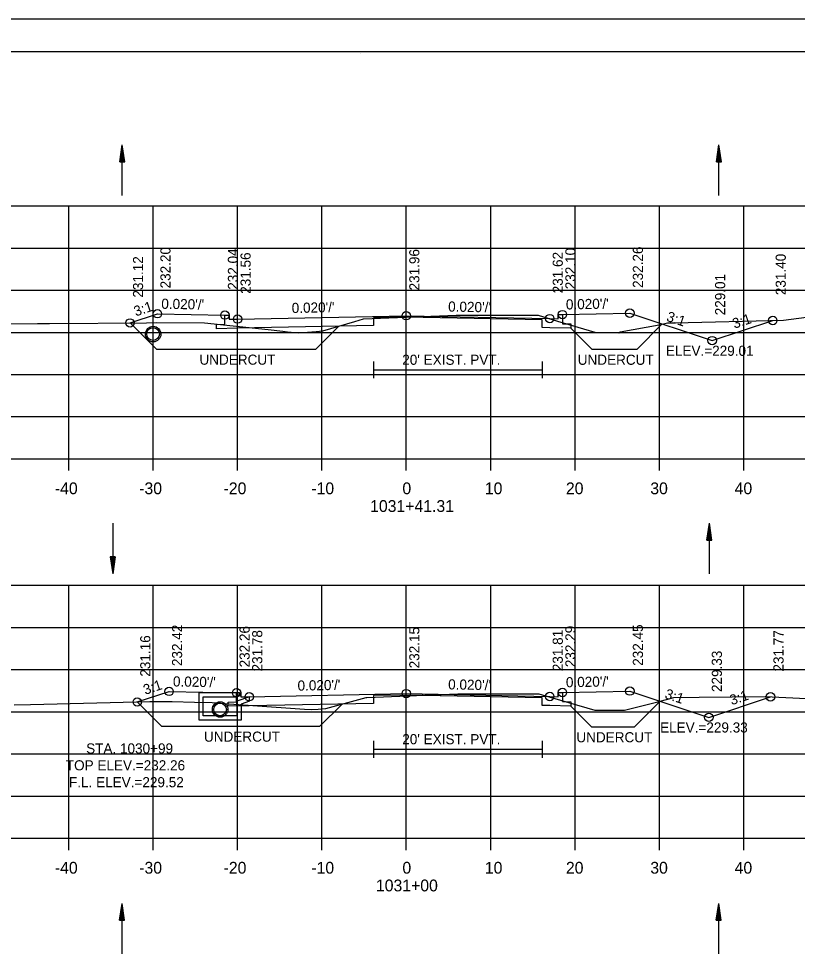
# Model space of a CAD drawing. Extents: x 1386544 to 1388153, y 379785 to 390999.
# Drawn here: x 1387301.9 to 1387394.2, y 385103.7 to 385214.9 of the extents above; entities that cross this region are included whole.
import ezdxf

# ---------------------------------------------------------------- set-up
doc = ezdxf.new("R2010")
doc.units = 0
for name, color, linetype in [('R_Alt Surface', 7, 'Continuous'), ('R_Axis', 7, 'Continuous'), ('R_Axis Annot', 7, 'Continuous'), ('R_Border', 7, 'Continuous'), ('R_Dimension', 7, 'Continuous'), ('R_Exist Surface', 7, 'Continuous'), ('R_Fin Surface', 7, 'Continuous'), ('R_Grid', 7, 'Continuous'), ('R_No Plot', 7, 'Continuous'), ('R_Water', 7, 'Continuous'), ('R_Water Annot', 7, 'Continuous'), ('R_Xsect Elev', 7, 'Continuous'), ('R_Xsect Slope', 7, 'Continuous')]:
    doc.layers.add(name, color=color, linetype=linetype)

msp = doc.modelspace()

# ---------------------------------------------------------------- linework, layer by layer
at = {"layer": 'R_Alt Surface'}
for points in [[(1387366.38, 385179.81), (1387366.38, 385178.71), (1387367.38, 385178.69), (1387367.38, 385178.19), (1387364.88, 385178.24), (1387363.99, 385178.26), (1387363.99, 385179.17), (1387347.88, 385179.5), (1387343.99, 385179.42), (1387343.99, 385178.5), (1387327.88, 385178.18), (1387325.38, 385178.13), (1387325.38, 385178.63), (1387326.38, 385178.65), (1387326.38, 385179.75)], [(1387343.99, 385174.25), (1387343.99, 385172.25)], [(1387363.99, 385174.25), (1387363.99, 385172.25)], [(1387343.99, 385173.25), (1387363.99, 385173.25)], [(1387366.38, 385134.99), (1387366.38, 385133.9), (1387367.38, 385133.88), (1387367.38, 385133.38), (1387364.88, 385133.43), (1387363.99, 385133.45), (1387363.99, 385134.36), (1387347.88, 385134.68), (1387343.99, 385134.61), (1387343.99, 385133.69), (1387329.26, 385133.4), (1387326.76, 385133.35), (1387326.76, 385133.85), (1387327.76, 385133.87), (1387327.76, 385134.96)], [(1387343.99, 385129.25), (1387343.99, 385127.25)], [(1387343.99, 385128.25), (1387363.99, 385128.25)], [(1387363.99, 385129.25), (1387363.99, 385127.25)]]:
    msp.add_lwpolyline(points, dxfattribs=at)
at = {"layer": 'R_Axis'}
for p, q in [((1387197.88, 385162.7), (1387497.88, 385162.7)), ((1387307.88, 385161.3), (1387307.88, 385162.7)), ((1387317.88, 385161.3), (1387317.88, 385162.7)), ((1387327.88, 385161.3), (1387327.88, 385162.7)), ((1387337.88, 385161.3), (1387337.88, 385162.7)), ((1387347.88, 385161.3), (1387347.88, 385162.7)), ((1387357.88, 385161.3), (1387357.88, 385162.7)), ((1387367.88, 385161.3), (1387367.88, 385162.7)), ((1387377.88, 385161.3), (1387377.88, 385162.7)), ((1387387.88, 385161.3), (1387387.88, 385162.7)), ((1387197.88, 385117.7), (1387497.88, 385117.7)), ((1387307.88, 385116.3), (1387307.88, 385117.7)), ((1387317.88, 385116.3), (1387317.88, 385117.7)), ((1387327.88, 385116.3), (1387327.88, 385117.7)), ((1387337.88, 385116.3), (1387337.88, 385117.7)), ((1387347.88, 385116.3), (1387347.88, 385117.7)), ((1387357.88, 385116.3), (1387357.88, 385117.7)), ((1387367.88, 385116.3), (1387367.88, 385117.7)), ((1387377.88, 385116.3), (1387377.88, 385117.7)), ((1387387.88, 385116.3), (1387387.88, 385117.7))]:
    msp.add_line(p, q, dxfattribs=at)
at = {"layer": 'R_Border'}
for p, q in [((1387189.88, 385211), (1387506.06, 385211)), ((1387342.4, 385210.74), (1387342.4, 385210.74)), ((1387342.4, 385210.74), (1387342.4, 385210.74))]:
    msp.add_line(p, q, dxfattribs=at)
at = {"layer": 'R_Dimension'}
for p, q in [((1387315.13, 385178.82), (1387318.3, 385175.66)), ((1387339.88, 385178.42), (1387337.12, 385175.66)), ((1387378.22, 385178.69), (1387375.19, 385175.65)), ((1387367.38, 385178.19), (1387369.92, 385175.65)), ((1387315.99, 385133.86), (1387318.9, 385130.95)), ((1387377.97, 385133.96), (1387374.9, 385130.88)), ((1387340.27, 385133.61), (1387337.61, 385130.95)), ((1387367.38, 385133.38), (1387369.88, 385130.88))]:
    msp.add_line(p, q, dxfattribs=at)
for points in [[(1387337.12, 385175.66), (1387318.3, 385175.66)], [(1387375.19, 385175.65), (1387369.92, 385175.65)], [(1387337.61, 385130.95), (1387318.9, 385130.95)], [(1387374.9, 385130.88), (1387369.88, 385130.88)]]:
    msp.add_lwpolyline(points, dxfattribs=at)
at = {"layer": 'R_Exist Surface'}
for points in [[(1387285.38, 385178.59), (1387304.16, 385178.74), (1387304.85, 385178.76), (1387305.58, 385178.76), (1387317.08, 385178.84), (1387318.29, 385178.85), (1387323.95, 385178.84), (1387331.52, 385178.03), (1387333.24, 385177.85), (1387333.81, 385177.78), (1387335.11, 385177.66), (1387337.18, 385177.81), (1387337.99, 385177.87), (1387341.79, 385178.98), (1387342.82, 385179.29), (1387343.84, 385179.33), (1387353.8, 385179.75), (1387362.41, 385179.74), (1387363.52, 385179.74), (1387365.82, 385179.04), (1387370.21, 385177.71), (1387370.68, 385177.7), (1387373.09, 385177.65), (1387373.22, 385177.77), (1387377.84, 385178.61), (1387378.85, 385178.81), (1387379.68, 385178.84), (1387392.61, 385179.14), (1387398.64, 385179.94)], [(1387301.4, 385133.53), (1387303.32, 385133.58), (1387317.49, 385133.9), (1387320.12, 385133.9), (1387322.79, 385133.85), (1387324.88, 385133.79), (1387326.89, 385133.66), (1387334.72, 385133.09), (1387335.81, 385133.01), (1387336.68, 385132.95), (1387337.44, 385133.01), (1387338.35, 385133.09), (1387343.11, 385134.39), (1387343.16, 385134.4), (1387343.21, 385134.4), (1387354, 385134.84), (1387363.09, 385134.81), (1387363.59, 385134.81), (1387363.97, 385134.7), (1387370.23, 385132.89), (1387373.2, 385132.89), (1387373.73, 385132.88), (1387377.7, 385133.89), (1387379.61, 385134.38), (1387382.61, 385134.43), (1387390.42, 385134.5), (1387395.32, 385134.29)]]:
    msp.add_lwpolyline(points, dxfattribs=at)
at = {"layer": 'R_Fin Surface'}
for points in [[(1387315.13, 385178.82), (1387318.38, 385179.91), (1387326.38, 385179.75), (1387326.88, 385179.75), (1387326.88, 385179.25), (1387327.88, 385179.27), (1387347.88, 385179.67), (1387364.88, 385179.33), (1387365.88, 385179.31), (1387365.88, 385179.81), (1387366.38, 385179.81), (1387374.38, 385179.97), (1387384.13, 385176.72), (1387391.31, 385179.11)], [(1387315.99, 385133.86), (1387319.76, 385135.12), (1387327.76, 385134.96), (1387328.26, 385134.96), (1387328.26, 385134.46), (1387329.26, 385134.48), (1387347.88, 385134.85), (1387364.88, 385134.51), (1387365.88, 385134.49), (1387365.88, 385134.99), (1387366.38, 385134.99), (1387374.38, 385135.15), (1387383.74, 385132.04), (1387391.05, 385134.47)]]:
    msp.add_lwpolyline(points, dxfattribs=at)
at = {"layer": 'R_Grid'}
for p, q in [((1387197.88, 385192.7), (1387497.88, 385192.7)), ((1387307.88, 385162.7), (1387307.88, 385192.7)), ((1387317.88, 385162.7), (1387317.88, 385192.7)), ((1387327.88, 385162.7), (1387327.88, 385192.7)), ((1387337.88, 385162.7), (1387337.88, 385192.7)), ((1387347.88, 385162.7), (1387347.88, 385192.7)), ((1387357.88, 385162.7), (1387357.88, 385192.7)), ((1387367.88, 385162.7), (1387367.88, 385192.7)), ((1387377.88, 385162.7), (1387377.88, 385192.7)), ((1387387.88, 385162.7), (1387387.88, 385192.7)), ((1387197.88, 385187.7), (1387497.88, 385187.7)), ((1387197.88, 385182.7), (1387497.88, 385182.7)), ((1387197.88, 385177.7), (1387497.88, 385177.7)), ((1387197.88, 385172.7), (1387497.88, 385172.7)), ((1387197.88, 385167.7), (1387497.88, 385167.7)), ((1387197.88, 385162.7), (1387497.88, 385162.7)), ((1387197.88, 385147.7), (1387497.88, 385147.7)), ((1387307.88, 385117.7), (1387307.88, 385147.7)), ((1387317.88, 385117.7), (1387317.88, 385147.7)), ((1387327.88, 385117.7), (1387327.88, 385147.7)), ((1387337.88, 385117.7), (1387337.88, 385147.7)), ((1387347.88, 385117.7), (1387347.88, 385147.7)), ((1387357.88, 385117.7), (1387357.88, 385147.7)), ((1387367.88, 385117.7), (1387367.88, 385147.7)), ((1387377.88, 385117.7), (1387377.88, 385147.7)), ((1387387.88, 385117.7), (1387387.88, 385147.7)), ((1387197.88, 385142.7), (1387497.88, 385142.7)), ((1387197.88, 385137.7), (1387497.88, 385137.7)), ((1387197.88, 385132.7), (1387497.88, 385132.7)), ((1387197.88, 385127.7), (1387497.88, 385127.7)), ((1387197.88, 385122.7), (1387497.88, 385122.7)), ((1387197.88, 385117.7), (1387497.88, 385117.7))]:
    msp.add_line(p, q, dxfattribs=at)
at = {"layer": 'R_No Plot'}
msp.add_line((1387177.48, 385214.89), (1387510.81, 385214.89), dxfattribs=at)
for points in [[(1387177.47, 385214.89), (1387510.81, 385214.89), (1387510.81, 385001.55), (1387177.47, 385001.55)], [(1387423.8, 385211), (1387443.42, 385211), (1387443.42, 385201.12), (1387459.53, 385201.12), (1387482.73, 385201.12), (1387482.73, 385176.78), (1387506.06, 385176.78), (1387506.06, 385005.54), (1387189.88, 385005.54), (1387189.88, 385211)]]:
    msp.add_lwpolyline(points, close=True, dxfattribs=at)
for centre, radius in [((1387374.38, 385179.97), 0.5), ((1387318.38, 385179.91), 0.5), ((1387326.38, 385179.75), 0.5), ((1387327.88, 385179.27), 0.5), ((1387347.88, 385179.67), 0.5), ((1387364.88, 385179.33), 0.5), ((1387366.38, 385179.81), 0.5), ((1387391.31, 385179.11), 0.5), ((1387315.13, 385178.82), 0.5), ((1387317.87, 385177.49), 0.917), ((1387384.13, 385176.72), 0.5), ((1387319.76, 385135.12), 0.5), ((1387327.76, 385134.96), 0.5), ((1387329.26, 385134.48), 0.5), ((1387347.88, 385134.85), 0.5), ((1387364.88, 385134.51), 0.5), ((1387366.38, 385134.99), 0.5), ((1387374.38, 385135.15), 0.5), ((1387391.05, 385134.47), 0.5), ((1387315.99, 385133.86), 0.5), ((1387325.81, 385132.97), 0.917), ((1387325.81, 385132.97), 0.917), ((1387383.74, 385132.04), 0.5)]:
    msp.add_circle(centre, radius, dxfattribs=at)
at = {"layer": 'R_Water'}
for p, q in [((1387313.91, 385197.93), (1387314.21, 385199.93)), ((1387313.91, 385197.93), (1387314.21, 385199.93)), ((1387313.96, 385197.93), (1387314.21, 385199.59)), ((1387313.96, 385197.93), (1387314.21, 385199.59)), ((1387314.21, 385193.93), (1387314.21, 385199.93)), ((1387314.51, 385197.93), (1387314.21, 385199.93)), ((1387314.51, 385197.93), (1387314.21, 385199.93)), ((1387314.46, 385197.93), (1387314.21, 385199.59)), ((1387314.46, 385197.93), (1387314.21, 385199.59)), ((1387384.64, 385197.93), (1387384.94, 385199.93)), ((1387384.64, 385197.93), (1387384.94, 385199.93)), ((1387384.69, 385197.93), (1387384.94, 385199.59)), ((1387384.69, 385197.93), (1387384.94, 385199.59)), ((1387384.94, 385193.93), (1387384.94, 385199.93)), ((1387385.24, 385197.93), (1387384.94, 385199.93)), ((1387385.24, 385197.93), (1387384.94, 385199.93)), ((1387385.19, 385197.93), (1387384.94, 385199.59)), ((1387385.19, 385197.93), (1387384.94, 385199.59)), ((1387314.01, 385197.93), (1387314.21, 385199.25)), ((1387314.01, 385197.93), (1387314.21, 385199.25)), ((1387314.06, 385197.93), (1387314.21, 385198.92)), ((1387314.06, 385197.93), (1387314.21, 385198.92)), ((1387314.12, 385197.93), (1387314.21, 385198.58)), ((1387314.12, 385197.93), (1387314.21, 385198.58)), ((1387314.41, 385197.93), (1387314.21, 385199.25)), ((1387314.41, 385197.93), (1387314.21, 385199.25)), ((1387314.36, 385197.93), (1387314.21, 385198.92)), ((1387314.36, 385197.93), (1387314.21, 385198.92)), ((1387314.31, 385197.93), (1387314.21, 385198.58)), ((1387314.31, 385197.93), (1387314.21, 385198.58)), ((1387384.74, 385197.93), (1387384.94, 385199.25)), ((1387384.74, 385197.93), (1387384.94, 385199.25)), ((1387384.79, 385197.93), (1387384.94, 385198.92)), ((1387384.79, 385197.93), (1387384.94, 385198.92)), ((1387384.85, 385197.93), (1387384.94, 385198.58)), ((1387384.85, 385197.93), (1387384.94, 385198.58)), ((1387385.14, 385197.93), (1387384.94, 385199.25)), ((1387385.14, 385197.93), (1387384.94, 385199.25)), ((1387385.09, 385197.93), (1387384.94, 385198.92)), ((1387385.09, 385197.93), (1387384.94, 385198.92)), ((1387385.04, 385197.93), (1387384.94, 385198.58)), ((1387385.04, 385197.93), (1387384.94, 385198.58)), ((1387313.91, 385197.93), (1387314.51, 385197.93)), ((1387313.91, 385197.93), (1387314.51, 385197.93)), ((1387314.17, 385197.93), (1387314.21, 385198.24)), ((1387314.17, 385197.93), (1387314.21, 385198.24)), ((1387314.26, 385197.93), (1387314.21, 385198.24)), ((1387314.26, 385197.93), (1387314.21, 385198.24)), ((1387384.64, 385197.93), (1387385.24, 385197.93)), ((1387384.64, 385197.93), (1387385.24, 385197.93)), ((1387384.9, 385197.93), (1387384.94, 385198.24)), ((1387384.9, 385197.93), (1387384.94, 385198.24)), ((1387384.99, 385197.93), (1387384.94, 385198.24)), ((1387384.99, 385197.93), (1387384.94, 385198.24)), ((1387313.08, 385155.07), (1387313.08, 385149.07)), ((1387383.51, 385153.07), (1387383.81, 385155.07)), ((1387383.51, 385153.07), (1387383.81, 385155.07)), ((1387383.81, 385149.07), (1387383.81, 385155.07)), ((1387384.11, 385153.07), (1387383.81, 385155.07)), ((1387384.11, 385153.07), (1387383.81, 385155.07)), ((1387383.56, 385153.07), (1387383.81, 385154.73)), ((1387383.56, 385153.07), (1387383.81, 385154.73)), ((1387383.62, 385153.07), (1387383.81, 385154.39)), ((1387383.62, 385153.07), (1387383.81, 385154.39)), ((1387383.67, 385153.07), (1387383.81, 385154.05)), ((1387383.67, 385153.07), (1387383.81, 385154.05)), ((1387384.06, 385153.07), (1387383.81, 385154.73)), ((1387384.06, 385153.07), (1387383.81, 385154.73)), ((1387384.01, 385153.07), (1387383.81, 385154.39)), ((1387384.01, 385153.07), (1387383.81, 385154.39)), ((1387383.96, 385153.07), (1387383.81, 385154.05)), ((1387383.96, 385153.07), (1387383.81, 385154.05)), ((1387383.51, 385153.07), (1387384.11, 385153.07)), ((1387383.51, 385153.07), (1387384.11, 385153.07)), ((1387383.72, 385153.07), (1387383.81, 385153.72)), ((1387383.72, 385153.07), (1387383.81, 385153.72)), ((1387383.77, 385153.07), (1387383.81, 385153.38)), ((1387383.77, 385153.07), (1387383.81, 385153.38)), ((1387383.91, 385153.07), (1387383.81, 385153.72)), ((1387383.91, 385153.07), (1387383.81, 385153.72)), ((1387383.86, 385153.07), (1387383.81, 385153.38)), ((1387383.86, 385153.07), (1387383.81, 385153.38)), ((1387312.78, 385151.07), (1387313.08, 385149.07)), ((1387313.38, 385151.07), (1387312.78, 385151.07)), ((1387312.78, 385151.07), (1387313.08, 385149.07)), ((1387313.38, 385151.07), (1387312.78, 385151.07)), ((1387312.83, 385151.07), (1387313.08, 385149.4)), ((1387312.83, 385151.07), (1387313.08, 385149.4)), ((1387312.89, 385151.07), (1387313.08, 385149.74)), ((1387312.89, 385151.07), (1387313.08, 385149.74)), ((1387312.94, 385151.07), (1387313.08, 385150.08)), ((1387312.94, 385151.07), (1387313.08, 385150.08)), ((1387312.99, 385151.07), (1387313.08, 385150.42)), ((1387312.99, 385151.07), (1387313.08, 385150.42)), ((1387313.04, 385151.07), (1387313.08, 385150.75)), ((1387313.04, 385151.07), (1387313.08, 385150.75)), ((1387313.38, 385151.07), (1387313.08, 385149.07)), ((1387313.18, 385151.07), (1387313.08, 385150.42)), ((1387313.28, 385151.07), (1387313.08, 385149.74)), ((1387313.33, 385151.07), (1387313.08, 385149.4)), ((1387313.23, 385151.07), (1387313.08, 385150.08)), ((1387313.13, 385151.07), (1387313.08, 385150.75)), ((1387313.38, 385151.07), (1387313.08, 385149.07)), ((1387313.18, 385151.07), (1387313.08, 385150.42)), ((1387313.28, 385151.07), (1387313.08, 385149.74)), ((1387313.33, 385151.07), (1387313.08, 385149.4)), ((1387313.23, 385151.07), (1387313.08, 385150.08)), ((1387313.13, 385151.07), (1387313.08, 385150.75)), ((1387323.31, 385134.97), (1387328.06, 385134.97)), ((1387323.31, 385133.47), (1387323.31, 385134.97)), ((1387328.14, 385134.81), (1387328.06, 385134.97)), ((1387323.81, 385133.47), (1387323.81, 385134.47)), ((1387323.81, 385134.47), (1387327.81, 385134.47)), ((1387328.14, 385134.81), (1387327.81, 385134.47)), ((1387329.31, 385134.49), (1387327.81, 385133.97)), ((1387327.81, 385133.47), (1387327.81, 385133.97)), ((1387329.31, 385133.96), (1387328.31, 385133.62)), ((1387328.31, 385133.47), (1387328.31, 385133.62)), ((1387313.88, 385107.98), (1387314.18, 385109.98)), ((1387313.88, 385107.98), (1387314.18, 385109.98)), ((1387313.93, 385107.98), (1387314.18, 385109.65)), ((1387313.93, 385107.98), (1387314.18, 385109.65)), ((1387313.98, 385107.98), (1387314.18, 385109.31)), ((1387313.98, 385107.98), (1387314.18, 385109.31)), ((1387314.18, 385103.98), (1387314.18, 385109.98)), ((1387314.48, 385107.98), (1387314.18, 385109.98)), ((1387314.48, 385107.98), (1387314.18, 385109.98)), ((1387314.43, 385107.98), (1387314.18, 385109.65)), ((1387314.43, 385107.98), (1387314.18, 385109.65)), ((1387314.38, 385107.98), (1387314.18, 385109.31)), ((1387314.38, 385107.98), (1387314.18, 385109.31)), ((1387384.61, 385107.98), (1387384.91, 385109.98)), ((1387384.61, 385107.98), (1387384.91, 385109.98)), ((1387384.66, 385107.98), (1387384.91, 385109.65)), ((1387384.66, 385107.98), (1387384.91, 385109.65)), ((1387384.71, 385107.98), (1387384.91, 385109.31)), ((1387384.71, 385107.98), (1387384.91, 385109.31)), ((1387384.91, 385103.98), (1387384.91, 385109.98)), ((1387385.21, 385107.98), (1387384.91, 385109.98)), ((1387385.21, 385107.98), (1387384.91, 385109.98)), ((1387385.16, 385107.98), (1387384.91, 385109.65)), ((1387385.16, 385107.98), (1387384.91, 385109.65)), ((1387385.11, 385107.98), (1387384.91, 385109.31)), ((1387385.11, 385107.98), (1387384.91, 385109.31)), ((1387314.03, 385107.98), (1387314.18, 385108.97)), ((1387314.03, 385107.98), (1387314.18, 385108.97)), ((1387314.08, 385107.98), (1387314.18, 385108.63)), ((1387314.08, 385107.98), (1387314.18, 385108.63)), ((1387314.13, 385107.98), (1387314.18, 385108.3)), ((1387314.13, 385107.98), (1387314.18, 385108.3)), ((1387314.33, 385107.98), (1387314.18, 385108.97)), ((1387314.33, 385107.98), (1387314.18, 385108.97)), ((1387314.28, 385107.98), (1387314.18, 385108.63)), ((1387314.28, 385107.98), (1387314.18, 385108.63)), ((1387314.23, 385107.98), (1387314.18, 385108.3)), ((1387314.23, 385107.98), (1387314.18, 385108.3)), ((1387384.76, 385107.98), (1387384.91, 385108.97)), ((1387384.76, 385107.98), (1387384.91, 385108.97)), ((1387384.81, 385107.98), (1387384.91, 385108.63)), ((1387384.81, 385107.98), (1387384.91, 385108.63)), ((1387384.86, 385107.98), (1387384.91, 385108.3)), ((1387384.86, 385107.98), (1387384.91, 385108.3)), ((1387385.06, 385107.98), (1387384.91, 385108.97)), ((1387385.06, 385107.98), (1387384.91, 385108.97)), ((1387385.01, 385107.98), (1387384.91, 385108.63)), ((1387385.01, 385107.98), (1387384.91, 385108.63)), ((1387384.96, 385107.98), (1387384.91, 385108.3)), ((1387384.96, 385107.98), (1387384.91, 385108.3)), ((1387313.88, 385107.98), (1387314.48, 385107.98)), ((1387313.88, 385107.98), (1387314.48, 385107.98)), ((1387384.61, 385107.98), (1387385.21, 385107.98)), ((1387384.61, 385107.98), (1387385.21, 385107.98))]:
    msp.add_line(p, q, dxfattribs=at)
for points in [[(1387329.31, 385133.96), (1387329.31, 385134.49)], [(1387328.31, 385133.47), (1387328.31, 385131.72), (1387325.81, 385131.72), (1387323.31, 385131.72), (1387323.31, 385133.47)], [(1387327.81, 385133.47), (1387327.81, 385132.22), (1387325.81, 385132.22), (1387323.81, 385132.22), (1387323.81, 385133.47)]]:
    msp.add_lwpolyline(points, dxfattribs=at)
for centre in [(1387317.87, 385177.49), (1387325.81, 385132.97), (1387325.81, 385132.97)]:
    msp.add_circle(centre, 0.75, dxfattribs=at)

# ---------------------------------------------------------------- texts
at = {"layer": 'R_Axis Annot'}
for s, p in [('-40', (1387306.22, 385158.5)), ('-30', (1387316.22, 385158.5)), ('-20', (1387326.22, 385158.5)), ('-10', (1387336.62, 385158.5)), ('0', (1387347.42, 385158.5)), ('10', (1387357.19, 385158.5)), ('20', (1387366.8, 385158.5)), ('30', (1387376.8, 385158.5)), ('40', (1387386.8, 385158.5)), ('1031+41.31', (1387343.59, 385156.4)), ('-40', (1387306.22, 385113.5)), ('-30', (1387316.22, 385113.5)), ('-20', (1387326.22, 385113.5)), ('-10', (1387336.62, 385113.5)), ('0', (1387347.42, 385113.5)), ('10', (1387357.19, 385113.5)), ('20', (1387366.8, 385113.5)), ('30', (1387376.8, 385113.5)), ('40', (1387386.8, 385113.5)), ('1031+00', (1387344.28, 385111.4))]:
    msp.add_text(s, height=1.4, dxfattribs=at).set_placement(p)
at = {"layer": 'R_Dimension'}
for p in [(1387323.36, 385173.86), (1387368.2, 385173.85), (1387323.9, 385129.15), (1387368.04, 385129.08)]:
    msp.add_text('UNDERCUT', height=1.2, dxfattribs=at).set_placement(p)
at = {"layer": 'R_Water'}
for p in [(1387347.4, 385173.85), (1387347.4, 385128.85)]:
    msp.add_text("20' EXIST. PVT.", height=1.2, dxfattribs=at).set_placement(p)
at = {"layer": 'R_Water Annot'}
for s, p in [('STA. 1030+99', (1387309.93, 385127.75)), ('TOP ELEV.=232.26', (1387307.52, 385125.75)), ('F.L. ELEV.=229.52', (1387307.9, 385123.75))]:
    msp.add_text(s, height=1.2, dxfattribs=at).set_placement(p)
at = {"layer": 'R_Xsect Elev'}
for s, p in [('232.20', (1387319.93, 385182.91)), ('232.04', (1387327.93, 385182.75)), ('231.96', (1387349.43, 385182.67)), ('231.62', (1387366.43, 385182.33)), ('232.10', (1387367.93, 385182.81)), ('232.26', (1387375.93, 385182.97)), ('231.12', (1387316.68, 385181.82)), ('231.56', (1387329.43, 385182.27)), ('231.40', (1387392.86, 385182.11)), ('229.01', (1387385.68, 385179.72)), ('232.42', (1387321.31, 385138.12)), ('232.26', (1387329.31, 385137.96)), ('232.15', (1387349.43, 385137.85)), ('232.29', (1387367.93, 385137.99)), ('232.45', (1387375.93, 385138.15)), ('231.16', (1387317.54, 385136.86)), ('231.78', (1387330.81, 385137.48)), ('231.81', (1387366.43, 385137.51)), ('231.77', (1387392.6, 385137.47)), ('229.33', (1387385.29, 385135.04))]:
    msp.add_text(s, height=1.2, rotation=90, dxfattribs=at).set_placement(p)
for s, p in [('ELEV.=229.01', (1387378.65, 385174.92)), ('ELEV.=229.33', (1387377.96, 385130.24))]:
    msp.add_text(s, height=1.2, dxfattribs=at).set_placement(p)
at = {"layer": 'R_Xsect Slope'}
for s, rotation, p in [("0.020'/'", 358.8542, (1387318.83, 385180.5)), ("0.020'/'", 1.1458, (1387366.81, 385180.41)), ('3:1', 18.4349, (1387315.81, 385179.58)), ("0.020'/'", 1.1458, (1387334.31, 385179.99)), ("0.020'/'", 358.8542, (1387352.83, 385180.17)), ('3:1', 341.5651, (1387378.63, 385179.08)), ('3:1', 18.4349, (1387386.77, 385178.12)), ('3:1', 18.4349, (1387316.93, 385134.7)), ("0.020'/'", 358.8542, (1387320.21, 385135.71)), ("0.020'/'", 1.1458, (1387335, 385135.2)), ("0.020'/'", 358.8542, (1387352.83, 385135.36)), ("0.020'/'", 1.1458, (1387366.81, 385135.6)), ('3:1', 341.5651, (1387378.43, 385134.33)), ('3:1', 18.4349, (1387386.45, 385133.47))]:
    msp.add_text(s, height=1.2, rotation=rotation, dxfattribs=at).set_placement(p)

doc.saveas('drawing.dxf')
